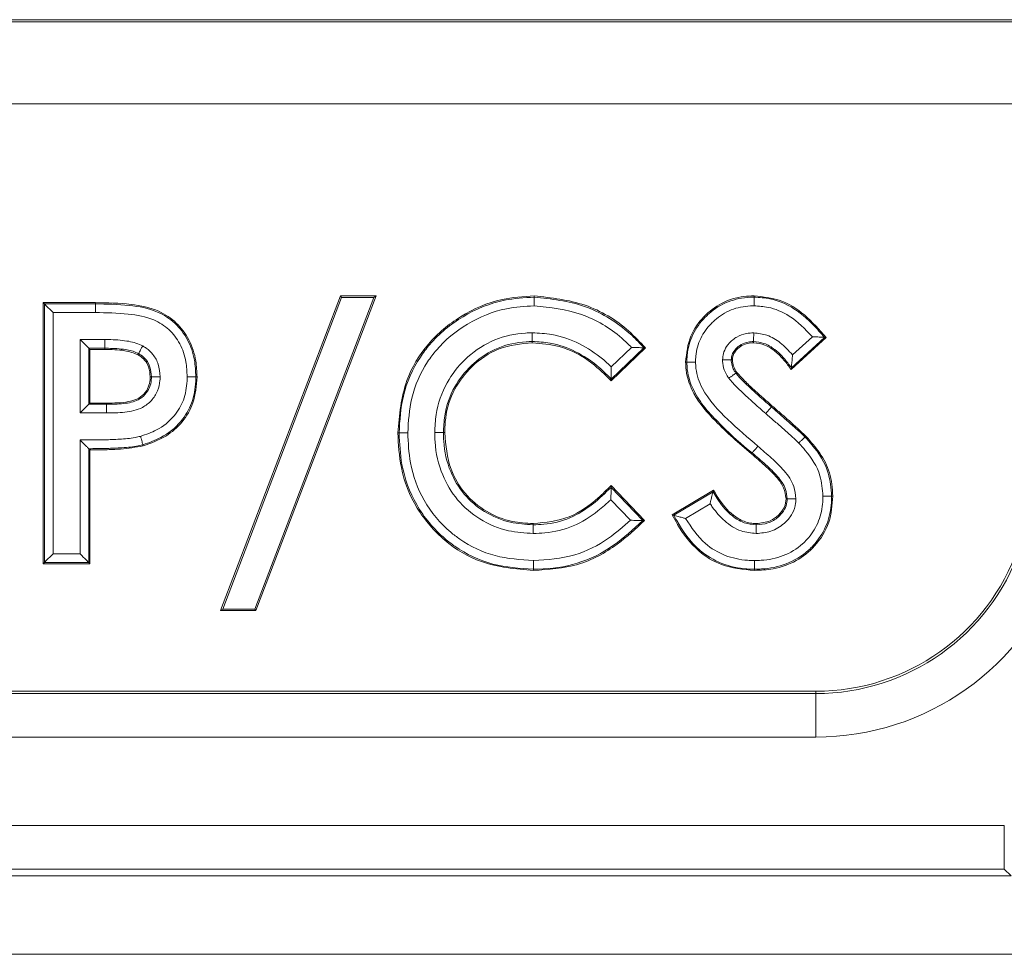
# Model space of a CAD drawing. Header units: millimetres. Extents: x 0 to 8410, y 0 to 5940.
# Tile 266 of 319: x 7266 to 7288, y 2337 to 2358. Entities that reach past the tile are written whole.
import ezdxf

# ---------------------------------------------------------------- set-up
doc = ezdxf.new("R2010")
doc.units = ezdxf.units.MM
doc.header["$LTSCALE"] = 10

msp = doc.modelspace()

# ---------------------------------------------------------------- linework, layer by layer
at = {"color": 7, "linetype": 'Continuous', "lineweight": 0}
for p, q in [((7243.817258, 2358.074758), (7325.81726, 2358.074758)), ((7266.240339, 2345.574762), (7266.240339, 2351.574759)), ((7266.268517, 2351.546581), (7266.240339, 2351.574759)), ((7266.240339, 2351.574759), (7267.442259, 2351.574759)), ((7270.317259, 2344.497833), (7273.078079, 2351.728606)), ((7270.367975, 2344.532754), (7273.102122, 2351.693686)), ((7273.84347, 2351.693686), (7271.109323, 2344.532754)), ((7273.894186, 2351.728606), (7271.133366, 2344.497833)), ((7273.102122, 2351.693686), (7273.078079, 2351.728606)), ((7273.078079, 2351.728606), (7273.894186, 2351.728606)), ((7273.102122, 2351.693686), (7273.84347, 2351.693686)), ((7273.84347, 2351.693686), (7273.894186, 2351.728606)), ((7267.442199, 2351.346697), (7267.442199, 2351.546581)), ((7267.289083, 2350.526016), (7267.089206, 2350.725892)), ((7284.240338, 2350.773077), (7283.43505, 2350.036296)), ((7284.201379, 2350.775632), (7283.439542, 2350.078601)), ((7267.289083, 2350.526016), (7267.317261, 2350.497838)), ((7267.656203, 2350.497838), (7267.317261, 2350.497838)), ((7267.317261, 2350.497838), (7267.317261, 2349.267069)), ((7280.08649, 2350.533891), (7279.296826, 2349.779087)), ((7280.047464, 2350.535575), (7279.297608, 2349.818814)), ((7269.750613, 2349.870484), (7269.778798, 2349.870432)), ((7267.289083, 2349.238883), (7267.317261, 2349.267069)), ((7267.317261, 2349.267069), (7267.698268, 2349.267069)), ((7275.471109, 2348.586779), (7275.442924, 2348.587009)), ((7267.289083, 2348.218288), (7267.289083, 2345.60294)), ((7267.317261, 2348.190147), (7267.317261, 2345.574762)), ((7279.296356, 2347.330067), (7280.022743, 2346.567187)), ((7279.296826, 2347.370434), (7280.062455, 2346.566345)), ((7280.701879, 2346.698556), (7281.648989, 2347.267065)), ((7280.739161, 2346.688073), (7281.638916, 2347.22815)), ((7277.50476, 2346.497837), (7277.505036, 2346.469651)), ((7266.268517, 2345.60294), (7266.240339, 2345.574762)), ((7267.317261, 2345.574762), (7266.240339, 2345.574762)), ((7267.289083, 2345.60294), (7267.317261, 2345.574762)), ((7277.509566, 2345.420915), (7277.509797, 2345.449093)), ((7270.367975, 2344.532754), (7270.317259, 2344.497833)), ((7271.133366, 2344.497833), (7270.317259, 2344.497833)), ((7271.109323, 2344.532754), (7270.367975, 2344.532754)), ((7271.109323, 2344.532754), (7271.133366, 2344.497833)), ((7246.63097, 2342.644583), (7284.003551, 2342.644583))]:
    msp.add_line(p, q, dxfattribs=at)
at = {"color": 8, "linetype": 'Continuous', "lineweight": 0}
for p, q in [((7325.81726, 2358.028996), (7243.817258, 2358.028996)), ((7325.81726, 2356.143381), (7243.817258, 2356.143381)), ((7266.268517, 2345.60294), (7266.268517, 2351.546581)), ((7266.268517, 2351.546581), (7267.442199, 2351.546581)), ((7266.468394, 2351.346697), (7266.468394, 2345.802817)), ((7267.442199, 2351.346697), (7266.468394, 2351.346697)), ((7267.089206, 2350.725892), (7267.657916, 2350.725892)), ((7267.089206, 2349.039006), (7267.089206, 2350.725892)), ((7283.466081, 2350.373793), (7283.922973, 2350.791823)), ((7267.289083, 2350.526016), (7267.289083, 2349.238883)), ((7267.656419, 2350.526016), (7267.289083, 2350.526016)), ((7279.301534, 2350.099068), (7279.768291, 2350.545223)), ((7267.289083, 2349.238883), (7267.698358, 2349.238883)), ((7267.699624, 2349.039006), (7267.089206, 2349.039006)), ((7267.089206, 2345.802817), (7267.089206, 2348.417896)), ((7282.539773, 2348.122734), (7282.521586, 2348.101202)), ((7279.740262, 2346.574004), (7279.291029, 2347.045797)), ((7281.57157, 2346.954602), (7281.006101, 2346.615176)), ((7266.468394, 2345.802817), (7267.089206, 2345.802817)), ((7267.289083, 2345.60294), (7266.268517, 2345.60294)), ((7246.63097, 2342.591907), (7284.003551, 2342.591907)), ((7284.003551, 2342.644583), (7284.003551, 2342.591907)), ((7284.003551, 2341.592062), (7284.003551, 2342.591907)), ((7284.003551, 2341.592062), (7246.63097, 2341.592062)), ((7242.299805, 2339.557457), (7288.334715, 2339.557457)), ((7288.334715, 2338.557612), (7288.334715, 2339.557457)), ((7288.334715, 2338.557612), (7242.299805, 2338.557612)), ((7288.491937, 2338.400389), (7288.334715, 2338.557612)), ((7242.142583, 2338.400389), (7288.491937, 2338.400389)), ((7305.56726, 2336.60094), (7225.067268, 2336.60094))]:
    msp.add_line(p, q, dxfattribs=at)
at = {"color": 7, "linetype": 'Continuous', "lineweight": 0, "flags": 128}
for points in [[(7267.442199, 2351.546581), (7267.442207, 2351.550314), (7267.442229, 2351.56079), (7267.442259, 2351.574759)], [(7277.526501, 2351.700421), (7277.526486, 2351.704154), (7277.526449, 2351.714637), (7277.526396, 2351.728606)], [(7282.58394, 2351.700413), (7282.583962, 2351.704146), (7282.584014, 2351.714629), (7282.584089, 2351.728606)], [(7266.268517, 2351.546581), (7266.273524, 2351.541574), (7266.285691, 2351.529408), (7266.304563, 2351.510528), (7266.329463, 2351.485636), (7266.359466, 2351.455632), (7266.393478, 2351.42162), (7266.430232, 2351.384859), (7266.468394, 2351.346697)], [(7282.572302, 2350.679885), (7282.572198, 2350.667092), (7282.572071, 2350.651685)], [(7284.201379, 2350.775632), (7284.216206, 2350.774664), (7284.240338, 2350.773077)], [(7280.047464, 2350.535575), (7280.062313, 2350.534941), (7280.08649, 2350.533891)], [(7268.433, 2350.403558), (7268.427837, 2350.394155), (7268.419425, 2350.378844)], [(7281.037766, 2350.20722), (7281.027037, 2350.207123), (7281.009565, 2350.206974)], [(7282.058272, 2350.259024), (7282.071079, 2350.258853), (7282.086494, 2350.258652)], [(7282.163511, 2349.95472), (7282.167862, 2349.957916), (7282.177056, 2349.964652), (7282.18625, 2349.971394)], [(7283.439542, 2350.078601), (7283.437844, 2350.062522), (7283.43505, 2350.036296)], [(7268.73007, 2349.871691), (7268.719348, 2349.871668), (7268.701877, 2349.871631)], [(7279.297608, 2349.818814), (7279.29731, 2349.803704), (7279.296826, 2349.779087)], [(7267.289083, 2349.238883), (7267.284076, 2349.233884), (7267.271909, 2349.221717), (7267.253037, 2349.202837), (7267.228137, 2349.177937), (7267.198133, 2349.147934), (7267.164121, 2349.113929), (7267.127368, 2349.077168), (7267.089206, 2349.039006)], [(7267.698358, 2349.238883), (7267.698328, 2349.249605), (7267.698268, 2349.267069)], [(7282.850812, 2349.025864), (7282.87598, 2349.054548), (7282.900225, 2349.082183), (7282.922651, 2349.107745), (7282.94244, 2349.130298), (7282.958861, 2349.149014), (7282.971318, 2349.1632), (7282.979335, 2349.172342), (7282.982643, 2349.176112)], [(7282.982643, 2349.176112), (7282.989684, 2349.184188), (7283.001158, 2349.197354)], [(7274.422365, 2348.584476), (7274.418633, 2348.584461), (7274.408157, 2348.584424), (7274.394187, 2348.584372)], [(7283.753629, 2348.485555), (7283.761378, 2348.492976), (7283.773991, 2348.505046)], [(7267.289083, 2348.218288), (7267.299804, 2348.207581), (7267.317261, 2348.190147)], [(7282.539773, 2348.122734), (7282.542999, 2348.126556), (7282.550852, 2348.135847), (7282.563026, 2348.150271), (7282.579097, 2348.169293), (7282.598454, 2348.192218), (7282.620396, 2348.218198), (7282.644111, 2348.24628), (7282.668735, 2348.275434)], [(7279.296356, 2347.330067), (7279.296543, 2347.345415), (7279.296826, 2347.370434)], [(7283.345486, 2347.066339), (7283.337834, 2347.066339), (7283.317263, 2347.066346)], [(7280.739161, 2346.688073), (7280.724975, 2346.692059), (7280.701879, 2346.698556)], [(7280.022743, 2346.567187), (7280.037853, 2346.566867), (7280.062455, 2346.566345)], [(7282.632026, 2346.469629), (7282.632063, 2346.477273), (7282.632168, 2346.497837)], [(7266.268517, 2345.60294), (7266.273524, 2345.607947), (7266.285691, 2345.620106), (7266.304563, 2345.638986), (7266.329463, 2345.663886), (7266.359466, 2345.693889), (7266.393478, 2345.727894), (7266.430232, 2345.764655), (7266.468394, 2345.802817)], [(7267.289083, 2345.60294), (7267.284076, 2345.607947), (7267.271909, 2345.620106), (7267.253037, 2345.638986), (7267.228137, 2345.663886), (7267.198133, 2345.693889), (7267.164121, 2345.727894), (7267.127368, 2345.764655), (7267.089206, 2345.802817)], [(7282.592486, 2345.449101), (7282.592486, 2345.44536), (7282.592493, 2345.434885), (7282.592501, 2345.420915)]]:
    msp.add_lwpolyline(points, dxfattribs=at)
at = {"color": 7, "linetype": 'Continuous', "lineweight": 0}
for centre, radius, start, end in [((7296.285606, 2350.650875), 18.801275, 179.911617, 179.9975335), ((7252.023074, 2350.631801), 15.633703, 359.509034, 359.6123066), ((7259.246586, 2349.085383), 8.453166, 359.6856585, 1.0404869), ((7253.986032, 2344.345778), 15.076362, 15.1324868, 15.2396053), ((7309.832857, 2339.950767), 29.118012, 165.4476991, 165.5267951), ((7284.37677, 2348.095534), 0.966842, 269.3617091, 271.0320748), ((7284.003553, 2347.574759), 4.93018, 270, 340.5287794)]:
    msp.add_arc(centre, radius, start, end, dxfattribs=at)
at = {"color": 8, "linetype": 'Continuous', "lineweight": 0}
for radius in [4.98285, 5.982697]:
    msp.add_arc((7284.003553, 2347.574759), radius, 270, 340.5287794, dxfattribs=at)
at = {"color": 7, "linetype": 'Continuous', "lineweight": 0}
for points, knots in [([(7267.442259, 2351.574759), (7267.715268, 2351.569696), (7268.20786, 2351.560561), (7268.861582, 2351.433275), (7269.321304, 2351.12524), (7269.617909, 2350.722392), (7269.76149, 2350.283751), (7269.773727, 2349.991526), (7269.778798, 2349.870432)], [0, 0, 0, 0, 0.247149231, 0.445933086, 0.591098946, 0.736160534, 0.890668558, 1, 1, 1, 1]), ([(7274.394187, 2348.584372), (7274.430453, 2348.993269), (7274.495699, 2349.728907), (7275.057489, 2350.657237), (7275.826838, 2351.298835), (7276.686022, 2351.67452), (7277.27867, 2351.712663), (7277.526396, 2351.728606)], [0, 0, 0, 0, 0.246540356, 0.443545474, 0.640444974, 0.84970588, 1, 1, 1, 1]), ([(7277.526396, 2351.728606), (7277.924088, 2351.685218), (7278.710145, 2351.599458), (7279.571125, 2351.084421), (7279.96116, 2350.667773), (7280.08649, 2350.533891)], [0, 0, 0, 0, 0.410017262, 0.810420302, 1, 1, 1, 1]), ([(7277.526501, 2351.700421), (7277.52651, 2351.697429), (7277.526528, 2351.691447), (7277.526662, 2351.65488), (7277.526859, 2351.602605), (7277.527046, 2351.552405), (7277.527166, 2351.517824), (7277.527218, 2351.505387), (7277.527238, 2351.500507)], [0, 0, 0, 0, 0.219528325, 0.438983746, 0.658513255, 0.878066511, 0.952160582, 1, 1, 1, 1]), ([(7281.009565, 2350.206974), (7281.031509, 2350.412423), (7281.072716, 2350.798236), (7281.407203, 2351.259861), (7281.828285, 2351.586603), (7282.248315, 2351.71705), (7282.505885, 2351.725915), (7282.584089, 2351.728606)], [0, 0, 0, 0, 0.251141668, 0.47162146, 0.681504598, 0.903297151, 1, 1, 1, 1]), ([(7282.58394, 2351.700413), (7282.583926, 2351.69742), (7282.583898, 2351.691432), (7282.583705, 2351.654882), (7282.583447, 2351.602608), (7282.583175, 2351.551312), (7282.582998, 2351.516649), (7282.582932, 2351.504192), (7282.582912, 2351.50044)], [0, 0, 0, 0, 0.219408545, 0.438827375, 0.65831444, 0.877867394, 0.963213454, 1, 1, 1, 1]), ([(7282.584089, 2351.728606), (7282.787542, 2351.707954), (7283.20858, 2351.665214), (7283.780533, 2351.296364), (7284.081756, 2350.953553), (7284.240338, 2350.773077)], [0, 0, 0, 0, 0.306895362, 0.635108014, 1, 1, 1, 1]), ([(7277.484509, 2350.879836), (7277.484507, 2350.87588), (7277.4845, 2350.863427), (7277.484465, 2350.828781), (7277.484424, 2350.777693), (7277.48439, 2350.7254), (7277.484355, 2350.688854), (7277.484353, 2350.68287), (7277.484353, 2350.679878)], [0, 0, 0, 0, 0.038785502, 0.122089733, 0.341643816, 0.561070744, 0.780492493, 1, 1, 1, 1]), ([(7282.573956, 2350.879948), (7282.573929, 2350.876741), (7282.573821, 2350.864253), (7282.573549, 2350.829517), (7282.573112, 2350.777681), (7282.572673, 2350.725417), (7282.572377, 2350.688861), (7282.572327, 2350.682877), (7282.572302, 2350.679885)], [0, 0, 0, 0, 0.031440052, 0.122408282, 0.341987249, 0.561382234, 0.780648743, 1, 1, 1, 1]), ([(7267.657916, 2350.725892), (7267.657859, 2350.718182), (7267.657767, 2350.705751), (7267.65751, 2350.671327), (7267.657146, 2350.623842), (7267.656758, 2350.571547), (7267.656479, 2350.534996), (7267.656439, 2350.529009), (7267.656419, 2350.526016)], [0, 0, 0, 0, 0.075561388, 0.121824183, 0.341381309, 0.560873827, 0.780449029, 1, 1, 1, 1]), ([(7277.48433, 2350.651685), (7277.223055, 2350.626508), (7276.710612, 2350.577127), (7276.0946, 2350.147146), (7275.66451, 2349.590576), (7275.488202, 2349.042523), (7275.475319, 2348.699024), (7275.471109, 2348.586779)], [0, 0, 0, 0, 0.242284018, 0.475196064, 0.678169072, 0.894834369, 1, 1, 1, 1]), ([(7279.296826, 2349.779087), (7279.154916, 2349.919328), (7278.813439, 2350.256789), (7278.184151, 2350.594203), (7277.693558, 2350.634499), (7277.48433, 2350.651685)], [0, 0, 0, 0, 0.28968336, 0.697063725, 1, 1, 1, 1]), ([(7282.572071, 2350.651685), (7282.504935, 2350.646957), (7282.384261, 2350.63846), (7282.231901, 2350.548822), (7282.136712, 2350.445277), (7282.092039, 2350.341543), (7282.088175, 2350.283779), (7282.086494, 2350.258652)], [0, 0, 0, 0, 0.288776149, 0.51905804, 0.749320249, 0.890950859, 1, 1, 1, 1]), ([(7283.43505, 2350.036296), (7283.380971, 2350.111026), (7283.272696, 2350.260649), (7283.076283, 2350.456164), (7282.844237, 2350.615794), (7282.661537, 2350.639887), (7282.572071, 2350.651685)], [0, 0, 0, 0, 0.251355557, 0.503259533, 0.756751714, 1, 1, 1, 1]), ([(7284.201379, 2350.775632), (7284.198405, 2350.775826), (7284.192473, 2350.776211), (7284.156324, 2350.778552), (7284.093365, 2350.782535), (7284.010749, 2350.787431), (7283.94971, 2350.790554), (7283.923914, 2350.791778), (7283.922973, 2350.791823)], [0, 0, 0, 0, 0.148246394, 0.295715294, 0.505269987, 0.790957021, 0.99237213, 1, 1, 1, 1]), ([(7268.419425, 2350.378844), (7268.320022, 2350.41423), (7268.147786, 2350.475543), (7267.887601, 2350.494064), (7267.733505, 2350.496577), (7267.656203, 2350.497838)], [0, 0, 0, 0, 0.404816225, 0.701422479, 1, 1, 1, 1]), ([(7268.529306, 2350.57884), (7268.52757, 2350.575677), (7268.521571, 2350.564751), (7268.50486, 2350.534365), (7268.480104, 2350.489273), (7268.454926, 2350.443459), (7268.437332, 2350.411431), (7268.434444, 2350.406182), (7268.433, 2350.403558)], [0, 0, 0, 0, 0.035376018, 0.122194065, 0.341736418, 0.561209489, 0.780604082, 1, 1, 1, 1]), ([(7280.047464, 2350.535575), (7280.044492, 2350.5357), (7280.038563, 2350.535951), (7280.002344, 2350.537464), (7279.939294, 2350.539976), (7279.856418, 2350.542905), (7279.795158, 2350.544588), (7279.769235, 2350.545201), (7279.768291, 2350.545223)], [0, 0, 0, 0, 0.148000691, 0.295163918, 0.504478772, 0.790329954, 0.99236685, 1, 1, 1, 1]), ([(7268.701877, 2349.871631), (7268.695938, 2349.948917), (7268.685557, 2350.084022), (7268.587396, 2350.254019), (7268.489526, 2350.337508), (7268.429861, 2350.372691), (7268.419425, 2350.378844)], [0, 0, 0, 0, 0.37689869, 0.658863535, 0.940333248, 1, 1, 1, 1]), ([(7282.521586, 2348.101202), (7282.238304, 2348.344237), (7281.753354, 2348.76029), (7281.202806, 2349.394334), (7281.022817, 2349.895815), (7281.012131, 2350.146717), (7281.009565, 2350.206974)], [0, 0, 0, 0, 0.419542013, 0.718214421, 0.932325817, 1, 1, 1, 1]), ([(7281.037766, 2350.20722), (7281.04076, 2350.20725), (7281.046748, 2350.207309), (7281.083288, 2350.207627), (7281.135565, 2350.208099), (7281.187016, 2350.208549), (7281.221694, 2350.208864), (7281.234159, 2350.208976), (7281.237754, 2350.209008)], [0, 0, 0, 0, 0.219393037, 0.438785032, 0.65825984, 0.877801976, 0.964751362, 1, 1, 1, 1]), ([(7281.858104, 2350.261647), (7281.860936, 2350.261609), (7281.873467, 2350.261445), (7281.908269, 2350.260987), (7281.960502, 2350.260303), (7282.012754, 2350.259613), (7282.049303, 2350.259145), (7282.055282, 2350.259064), (7282.058272, 2350.259024)], [0, 0, 0, 0, 0.027754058, 0.122797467, 0.342405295, 0.561708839, 0.78080915, 1, 1, 1, 1]), ([(7282.086494, 2350.258652), (7282.087983, 2350.229584), (7282.090779, 2350.174958), (7282.120724, 2350.075365), (7282.160324, 2350.012531), (7282.18625, 2349.971394)], [0, 0, 0, 0, 0.2819879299, 0.5299212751, 1, 1, 1, 1]), ([(7283.466081, 2350.373793), (7283.466017, 2350.372852), (7283.464121, 2350.345184), (7283.459082, 2350.278835), (7283.450971, 2350.190339), (7283.444297, 2350.124163), (7283.440498, 2350.087654), (7283.439862, 2350.081625), (7283.439542, 2350.078601)], [0, 0, 0, 0, 0.007356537, 0.216241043, 0.519021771, 0.72666163, 0.862873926, 1, 1, 1, 1]), ([(7279.301534, 2350.099068), (7279.30153, 2350.098124), (7279.301397, 2350.072656), (7279.300863, 2350.011227), (7279.29964, 2349.927936), (7279.298478, 2349.86414), (7279.297781, 2349.827779), (7279.297666, 2349.821808), (7279.297608, 2349.818814)], [0, 0, 0, 0, 0.007622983, 0.205712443, 0.496320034, 0.707261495, 0.853231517, 1, 1, 1, 1]), ([(7282.18625, 2349.971394), (7282.25357, 2349.896853), (7282.387999, 2349.748003), (7282.664359, 2349.494176), (7282.87029, 2349.312688), (7283.001158, 2349.197354)], [0, 0, 0, 0, 0.267745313, 0.534657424, 1, 1, 1, 1]), ([(7267.698268, 2349.267069), (7267.867147, 2349.267222), (7268.102692, 2349.267436), (7268.397577, 2349.345604), (7268.561331, 2349.463627), (7268.665767, 2349.624606), (7268.699035, 2349.767615), (7268.70124, 2349.84833), (7268.701877, 2349.871631)], [0, 0, 0, 0, 0.377373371, 0.526347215, 0.676357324, 0.818818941, 0.947695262, 1, 1, 1, 1]), ([(7269.778798, 2349.870432), (7269.763443, 2349.666133), (7269.735438, 2349.293529), (7269.455743, 2348.820461), (7269.056792, 2348.467552), (7268.71928, 2348.346127), (7268.539618, 2348.281491)], [0, 0, 0, 0, 0.279088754, 0.509006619, 0.738638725, 1, 1, 1, 1]), ([(7268.930051, 2349.872086), (7268.926303, 2349.872078), (7268.913841, 2349.872053), (7268.879183, 2349.871984), (7268.827874, 2349.871877), (7268.775601, 2349.871787), (7268.739051, 2349.8717), (7268.733063, 2349.871694), (7268.73007, 2349.871691)], [0, 0, 0, 0, 0.036733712, 0.122160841, 0.341705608, 0.561185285, 0.780597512, 1, 1, 1, 1]), ([(7269.550714, 2349.870879), (7269.556201, 2349.870866), (7269.568638, 2349.870836), (7269.603185, 2349.87078), (7269.6528, 2349.870668), (7269.705072, 2349.870578), (7269.741639, 2349.870505), (7269.747621, 2349.870491), (7269.750613, 2349.870484)], [0, 0, 0, 0, 0.0537986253, 0.1219164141, 0.341456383, 0.5609956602, 0.7804612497, 1, 1, 1, 1]), ([(7282.002199, 2349.836464), (7282.004984, 2349.838507), (7282.01504, 2349.845881), (7282.043026, 2349.866394), (7282.084618, 2349.896885), (7282.126805, 2349.927811), (7282.156259, 2349.949411), (7282.161094, 2349.95295), (7282.163511, 2349.95472)], [0, 0, 0, 0, 0.0338580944, 0.122249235, 0.341826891, 0.5612314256, 0.7806126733, 1, 1, 1, 1]), ([(7283.001158, 2349.197354), (7283.066693, 2349.140638), (7283.197764, 2349.027208), (7283.45924, 2348.80072), (7283.648205, 2348.623208), (7283.773991, 2348.505046)], [0, 0, 0, 0, 0.250569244, 0.501136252, 1, 1, 1, 1]), ([(7267.089206, 2348.417896), (7267.089871, 2348.417231), (7267.108344, 2348.398757), (7267.152386, 2348.354806), (7267.211837, 2348.29542), (7267.257024, 2348.250298), (7267.282749, 2348.22461), (7267.286967, 2348.220399), (7267.289083, 2348.218288)], [0, 0, 0, 0, 0.007561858, 0.209878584, 0.499894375, 0.709403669, 0.854267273, 1, 1, 1, 1]), ([(7268.479887, 2348.501641), (7268.481062, 2348.497303), (7268.484316, 2348.485295), (7268.49338, 2348.4519), (7268.506621, 2348.403093), (7268.520301, 2348.352639), (7268.529888, 2348.317361), (7268.531452, 2348.311583), (7268.532234, 2348.308693)], [0, 0, 0, 0, 0.044054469, 0.121969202, 0.34151291, 0.561034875, 0.780474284, 1, 1, 1, 1]), ([(7277.509566, 2345.420915), (7277.101147, 2345.455076), (7276.364872, 2345.516659), (7275.438948, 2346.07896), (7274.788899, 2346.832056), (7274.439711, 2347.713885), (7274.408212, 2348.316189), (7274.394187, 2348.584372)], [0, 0, 0, 0, 0.24447793, 0.440732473, 0.636639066, 0.838209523, 1, 1, 1, 1]), ([(7274.422365, 2348.584476), (7274.42536, 2348.584488), (7274.431348, 2348.584511), (7274.467913, 2348.58465), (7274.520185, 2348.584821), (7274.570177, 2348.585015), (7274.604735, 2348.585132), (7274.617173, 2348.585174), (7274.622272, 2348.585192)], [0, 0, 0, 0, 0.219540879, 0.43900391, 0.658540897, 0.878078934, 0.95001367, 1, 1, 1, 1]), ([(7275.24301, 2348.588664), (7275.24775, 2348.588627), (7275.26019, 2348.58853), (7275.294778, 2348.588229), (7275.345109, 2348.587821), (7275.397383, 2348.587392), (7275.433949, 2348.587081), (7275.439932, 2348.587033), (7275.442924, 2348.587009)], [0, 0, 0, 0, 0.04647336, 0.12195776, 0.341490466, 0.561020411, 0.780474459, 1, 1, 1, 1]), ([(7275.471109, 2348.586779), (7275.496194, 2348.299078), (7275.540048, 2347.796104), (7275.916073, 2347.167287), (7276.413235, 2346.753396), (7276.969463, 2346.528652), (7277.342826, 2346.507159), (7277.50476, 2346.497837)], [0, 0, 0, 0, 0.26281205, 0.45946131, 0.656571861, 0.851049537, 1, 1, 1, 1]), ([(7283.609244, 2348.347295), (7283.612814, 2348.350712), (7283.621799, 2348.359314), (7283.646756, 2348.38324), (7283.682976, 2348.417918), (7283.720737, 2348.454065), (7283.747147, 2348.479348), (7283.751468, 2348.483486), (7283.753629, 2348.485555)], [0, 0, 0, 0, 0.048451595, 0.121936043, 0.341488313, 0.56101875, 0.780469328, 1, 1, 1, 1]), ([(7283.773991, 2348.505046), (7283.885431, 2348.380249), (7284.109171, 2348.129693), (7284.353326, 2347.660919), (7284.380267, 2347.310093), (7284.394185, 2347.128849)], [0, 0, 0, 0, 0.324176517, 0.65085491, 1, 1, 1, 1]), ([(7268.539618, 2348.281491), (7268.366686, 2348.252868), (7268.078127, 2348.205105), (7267.6685, 2348.193594), (7267.434385, 2348.191296), (7267.317261, 2348.190147)], [0, 0, 0, 0, 0.427710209, 0.713691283, 1, 1, 1, 1]), ([(7283.317263, 2347.066346), (7283.304789, 2347.153853), (7283.27986, 2347.328727), (7283.092394, 2347.585642), (7282.832988, 2347.833465), (7282.625685, 2348.0117), (7282.521586, 2348.101202)], [0, 0, 0, 0, 0.19475481, 0.38919842, 0.693282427, 1, 1, 1, 1]), ([(7277.50476, 2346.497837), (7277.790035, 2346.525604), (7278.341273, 2346.579258), (7278.912733, 2346.994263), (7279.198287, 2347.273927), (7279.296826, 2347.370434)], [0, 0, 0, 0, 0.412619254, 0.797306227, 1, 1, 1, 1]), ([(7279.291029, 2347.045797), (7279.291054, 2347.046741), (7279.291743, 2347.072895), (7279.293239, 2347.135602), (7279.294811, 2347.220295), (7279.295763, 2347.284617), (7279.296244, 2347.321073), (7279.296319, 2347.327063), (7279.296356, 2347.330067)], [0, 0, 0, 0, 0.007556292, 0.209404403, 0.5021613, 0.712159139, 0.855637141, 1, 1, 1, 1]), ([(7281.648989, 2347.267065), (7281.706892, 2347.169519), (7281.85495, 2346.920094), (7282.1355, 2346.632697), (7282.441932, 2346.507641), (7282.587108, 2346.500159), (7282.632168, 2346.497837)], [0, 0, 0, 0, 0.260801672, 0.666869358, 0.896602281, 1, 1, 1, 1]), ([(7281.638916, 2347.22815), (7281.638162, 2347.225244), (7281.636659, 2347.219448), (7281.627583, 2347.184108), (7281.611751, 2347.121901), (7281.591638, 2347.040515), (7281.577481, 2346.980342), (7281.571781, 2346.955521), (7281.57157, 2346.954602)], [0, 0, 0, 0, 0.145666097, 0.290464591, 0.501925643, 0.794871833, 0.992405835, 1, 1, 1, 1]), ([(7284.394185, 2347.128849), (7284.377953, 2346.925065), (7284.344665, 2346.507178), (7284.017225, 2345.983887), (7283.560075, 2345.617355), (7283.06757, 2345.443285), (7282.736512, 2345.427696), (7282.592501, 2345.420915)], [0, 0, 0, 0, 0.218537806, 0.448143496, 0.642437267, 0.844459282, 1, 1, 1, 1]), ([(7282.632168, 2346.497837), (7282.743325, 2346.508975), (7282.932571, 2346.527939), (7283.15093, 2346.684366), (7283.293671, 2346.860027), (7283.309914, 2347.002074), (7283.317263, 2347.066346)], [0, 0, 0, 0, 0.334708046, 0.569843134, 0.805366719, 1, 1, 1, 1]), ([(7283.345486, 2347.066339), (7283.34848, 2347.066339), (7283.354466, 2347.06634), (7283.391002, 2347.066333), (7283.443265, 2347.066314), (7283.495563, 2347.066308), (7283.530384, 2347.066309), (7283.542923, 2347.066297), (7283.545698, 2347.066294)], [0, 0, 0, 0, 0.219176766, 0.438241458, 0.657534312, 0.877130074, 0.972810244, 1, 1, 1, 1]), ([(7284.166078, 2347.128104), (7284.170677, 2347.128119), (7284.183116, 2347.128159), (7284.217714, 2347.128269), (7284.268183, 2347.128429), (7284.320459, 2347.128606), (7284.357026, 2347.128722), (7284.363008, 2347.128742), (7284.366, 2347.128752)], [0, 0, 0, 0, 0.045081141, 0.121952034, 0.34150049, 0.561025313, 0.780476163, 1, 1, 1, 1]), ([(7280.022743, 2346.567187), (7280.019754, 2346.567249), (7280.013791, 2346.567371), (7279.977503, 2346.568153), (7279.91376, 2346.569546), (7279.829742, 2346.571522), (7279.767485, 2346.573213), (7279.741203, 2346.573977), (7279.740262, 2346.574004)], [0, 0, 0, 0, 0.145823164, 0.290841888, 0.499855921, 0.78886761, 0.992438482, 1, 1, 1, 1]), ([(7282.592501, 2345.420915), (7282.332526, 2345.443934), (7281.86801, 2345.485063), (7281.239696, 2345.879603), (7280.900762, 2346.320786), (7280.740513, 2346.625171), (7280.701879, 2346.698556)], [0, 0, 0, 0, 0.32006739, 0.571887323, 0.896785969, 1, 1, 1, 1]), ([(7280.739161, 2346.688073), (7280.742027, 2346.687266), (7280.747744, 2346.685656), (7280.782605, 2346.675883), (7280.843095, 2346.659015), (7280.922175, 2346.637339), (7280.980564, 2346.621836), (7281.005187, 2346.615414), (7281.006101, 2346.615176)], [0, 0, 0, 0, 0.1496077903, 0.298457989, 0.5086052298, 0.7930006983, 0.9923165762, 1, 1, 1, 1]), ([(7277.506973, 2346.269745), (7277.506926, 2346.274557), (7277.506804, 2346.286996), (7277.50646, 2346.321576), (7277.505991, 2346.371843), (7277.505469, 2346.42411), (7277.505117, 2346.460678), (7277.505063, 2346.46666), (7277.505036, 2346.469651)], [0, 0, 0, 0, 0.047180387, 0.121941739, 0.341501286, 0.561016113, 0.780472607, 1, 1, 1, 1]), ([(7280.062455, 2346.566345), (7279.860754, 2346.377787), (7279.410855, 2345.957203), (7278.542668, 2345.486723), (7277.854845, 2345.442909), (7277.509566, 2345.420915)], [0, 0, 0, 0, 0.288111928, 0.642640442, 1, 1, 1, 1]), ([(7282.632026, 2346.469629), (7282.632011, 2346.466635), (7282.631982, 2346.46065), (7282.6318, 2346.424116), (7282.631544, 2346.371821), (7282.631291, 2346.319923), (7282.631109, 2346.285173), (7282.63105, 2346.272677), (7282.631035, 2346.269544)], [0, 0, 0, 0, 0.219340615, 0.438582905, 0.657902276, 0.877523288, 0.969294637, 1, 1, 1, 1]), ([(7277.509797, 2345.449093), (7277.509822, 2345.452088), (7277.509873, 2345.458076), (7277.510162, 2345.494641), (7277.510583, 2345.546909), (7277.510996, 2345.596945), (7277.511257, 2345.631512), (7277.511363, 2345.643948), (7277.511406, 2345.649)], [0, 0, 0, 0, 0.219538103, 0.438999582, 0.658518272, 0.878081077, 0.950475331, 1, 1, 1, 1]), ([(7282.592359, 2345.649007), (7282.592361, 2345.644087), (7282.592367, 2345.631649), (7282.592393, 2345.597075), (7282.592417, 2345.546914), (7282.592459, 2345.494641), (7282.592481, 2345.458074), (7282.592484, 2345.452092), (7282.592486, 2345.449101)], [0, 0, 0, 0, 0.048229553, 0.121938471, 0.341472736, 0.561006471, 0.780466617, 1, 1, 1, 1])]:
    msp.add_open_spline(points, degree=3, knots=knots, dxfattribs=at)
at = {"color": 8, "linetype": 'Continuous', "lineweight": 0}
for points, knots in [([(7274.422365, 2348.584476), (7274.439734, 2348.867446), (7274.477226, 2349.478285), (7274.781396, 2350.163254), (7275.249206, 2350.787349), (7275.876221, 2351.297098), (7276.727625, 2351.652509), (7277.298645, 2351.686755), (7277.526501, 2351.700421)], [0, 0, 0, 0, 0.172995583, 0.373440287, 0.446925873, 0.650672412, 0.860606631, 1, 1, 1, 1]), ([(7277.526501, 2351.700421), (7277.921019, 2351.65824), (7278.69662, 2351.575315), (7279.492307, 2351.089269), (7279.896889, 2350.705267), (7280.015362, 2350.571753), (7280.047464, 2350.535575)], [0, 0, 0, 0, 0.413188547, 0.812305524, 0.949140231, 1, 1, 1, 1]), ([(7281.037766, 2350.20722), (7281.039257, 2350.259123), (7281.045493, 2350.476129), (7281.148626, 2350.851341), (7281.369461, 2351.153073), (7281.639975, 2351.411405), (7281.971292, 2351.622743), (7282.348584, 2351.694777), (7282.551879, 2351.699646), (7282.58394, 2351.700413)], [0, 0, 0, 0, 0.065324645, 0.273122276, 0.477062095, 0.526815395, 0.744034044, 0.959632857, 1, 1, 1, 1]), ([(7282.58394, 2351.700413), (7282.706102, 2351.692623), (7283.026082, 2351.672216), (7283.554399, 2351.443595), (7283.928598, 2351.088638), (7284.141513, 2350.846731), (7284.194824, 2350.783417), (7284.201379, 2350.775632)], [0, 0, 0, 0, 0.1900000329, 0.497667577, 0.8710932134, 0.9841505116, 1, 1, 1, 1]), ([(7267.442199, 2351.546581), (7267.700894, 2351.5416), (7268.181258, 2351.53235), (7268.822984, 2351.41843), (7269.286287, 2351.119751), (7269.581848, 2350.728402), (7269.731769, 2350.293065), (7269.744888, 2349.998863), (7269.750613, 2349.870484)], [0, 0, 0, 0, 0.237421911, 0.4408622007, 0.5865196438, 0.7309472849, 0.882595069, 1, 1, 1, 1]), ([(7269.550714, 2349.870879), (7269.545656, 2349.986916), (7269.534282, 2350.247901), (7269.403508, 2350.63111), (7269.1478, 2350.970726), (7268.738517, 2351.232775), (7268.145976, 2351.332731), (7267.693355, 2351.341713), (7267.442199, 2351.346697)], [0, 0, 0, 0, 0.117330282, 0.263892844, 0.402220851, 0.54048569, 0.745019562, 1, 1, 1, 1]), ([(7277.527238, 2351.500507), (7277.313124, 2351.487757), (7276.777587, 2351.455867), (7275.980315, 2351.12244), (7275.393605, 2350.646507), (7274.957084, 2350.064184), (7274.673242, 2349.42336), (7274.638464, 2348.851465), (7274.622272, 2348.585192)], [0, 0, 0, 0, 0.139921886, 0.349968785, 0.553471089, 0.626503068, 0.826100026, 1, 1, 1, 1]), ([(7279.768291, 2350.545223), (7279.693317, 2350.618), (7279.362416, 2350.939206), (7278.624759, 2351.381275), (7277.896987, 2351.460338), (7277.527238, 2351.500507)], [0, 0, 0, 0, 0.125961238, 0.555939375, 1, 1, 1, 1]), ([(7282.582912, 2351.50044), (7282.554209, 2351.499745), (7282.376415, 2351.495441), (7282.047498, 2351.433691), (7281.759564, 2351.249196), (7281.524584, 2351.02473), (7281.33292, 2350.764499), (7281.24438, 2350.440516), (7281.239044, 2350.254067), (7281.237754, 2350.209008)], [0, 0, 0, 0, 0.041651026, 0.258004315, 0.47506077, 0.525474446, 0.729550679, 0.934640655, 1, 1, 1, 1]), ([(7283.922973, 2350.791823), (7283.756259, 2350.964666), (7283.467448, 2351.264095), (7282.97333, 2351.475767), (7282.690795, 2351.493622), (7282.582912, 2351.50044)], [0, 0, 0, 0, 0.457715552, 0.792935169, 1, 1, 1, 1]), ([(7275.24301, 2348.588664), (7275.249016, 2348.727388), (7275.266194, 2349.124173), (7275.476258, 2349.724952), (7275.797297, 2350.13273), (7276.160502, 2350.471151), (7276.603675, 2350.757575), (7277.140032, 2350.871167), (7277.4335, 2350.878553), (7277.484509, 2350.879836)], [0, 0, 0, 0, 0.116812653, 0.334111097, 0.522332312, 0.547831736, 0.752564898, 0.956992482, 1, 1, 1, 1]), ([(7277.484509, 2350.879836), (7277.634511, 2350.872348), (7278.008735, 2350.853665), (7278.569111, 2350.653578), (7279.014161, 2350.366099), (7279.23531, 2350.160604), (7279.301534, 2350.099068)], [0, 0, 0, 0, 0.221735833, 0.553188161, 0.866199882, 1, 1, 1, 1]), ([(7281.858104, 2350.261647), (7281.861926, 2350.309194), (7281.870469, 2350.415477), (7281.949285, 2350.578815), (7282.064206, 2350.703493), (7282.21903, 2350.809488), (7282.383737, 2350.87163), (7282.518302, 2350.877514), (7282.573956, 2350.879948)], [0, 0, 0, 0, 0.135917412, 0.303821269, 0.508202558, 0.614902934, 0.840728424, 1, 1, 1, 1]), ([(7282.573956, 2350.879948), (7282.6779, 2350.868007), (7282.898641, 2350.842649), (7283.208564, 2350.654039), (7283.376754, 2350.471004), (7283.466081, 2350.373793)], [0, 0, 0, 0, 0.294428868, 0.62526689, 1, 1, 1, 1]), ([(7267.657916, 2350.725892), (7267.687049, 2350.725496), (7267.856719, 2350.723188), (7268.140185, 2350.709014), (7268.404173, 2350.642385), (7268.517562, 2350.584804), (7268.529306, 2350.57884)], [0, 0, 0, 0, 0.098156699, 0.571669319, 0.955636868, 1, 1, 1, 1]), ([(7277.484353, 2350.679878), (7277.436936, 2350.678683), (7277.169395, 2350.671945), (7276.681356, 2350.569204), (7276.279252, 2350.308589), (7275.948641, 2350.000526), (7275.655509, 2349.629125), (7275.463732, 2349.079257), (7275.448365, 2348.715727), (7275.442924, 2348.587009)], [0, 0, 0, 0, 0.043809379, 0.247187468, 0.45070654, 0.476273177, 0.66459379, 0.881240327, 1, 1, 1, 1]), ([(7279.297608, 2349.818814), (7279.192449, 2349.924463), (7278.948369, 2350.169681), (7278.482136, 2350.471548), (7277.965471, 2350.656189), (7277.622032, 2350.673099), (7277.484353, 2350.679878)], [0, 0, 0, 0, 0.216228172, 0.501875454, 0.800308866, 1, 1, 1, 1]), ([(7282.572302, 2350.679885), (7282.529455, 2350.678169), (7282.430133, 2350.67419), (7282.309323, 2350.62885), (7282.198306, 2350.552797), (7282.119332, 2350.467656), (7282.065614, 2350.358511), (7282.060593, 2350.29047), (7282.058272, 2350.259024)], [0, 0, 0, 0, 0.174645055, 0.404837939, 0.513857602, 0.723328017, 0.872131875, 1, 1, 1, 1]), ([(7283.439542, 2350.078601), (7283.412256, 2350.116361), (7283.302417, 2350.268362), (7283.107124, 2350.476244), (7282.830855, 2350.650355), (7282.653267, 2350.670638), (7282.572302, 2350.679885)], [0, 0, 0, 0, 0.127830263, 0.514576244, 0.778689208, 1, 1, 1, 1]), ([(7268.433, 2350.403558), (7268.424305, 2350.407956), (7268.331219, 2350.455043), (7268.098339, 2350.511091), (7267.844481, 2350.523448), (7267.684842, 2350.525628), (7267.656419, 2350.526016)], [0, 0, 0, 0, 0.036909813, 0.395123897, 0.892301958, 1, 1, 1, 1]), ([(7268.529306, 2350.57884), (7268.55691, 2350.562362), (7268.645881, 2350.509249), (7268.783322, 2350.377245), (7268.908173, 2350.150602), (7268.922453, 2349.968811), (7268.930051, 2349.872086)], [0, 0, 0, 0, 0.1130802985, 0.3644803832, 0.6618589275, 1, 1, 1, 1]), ([(7268.73007, 2349.871691), (7268.724541, 2349.947279), (7268.714496, 2350.084634), (7268.621702, 2350.254314), (7268.520579, 2350.351423), (7268.454354, 2350.390846), (7268.433, 2350.403558)], [0, 0, 0, 0, 0.351601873, 0.638915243, 0.883569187, 1, 1, 1, 1]), ([(7282.539773, 2348.122734), (7282.539763, 2348.122741), (7282.290618, 2348.309599), (7281.827062, 2348.751255), (7281.242971, 2349.355206), (7281.049986, 2349.91109), (7281.040063, 2350.15155), (7281.037766, 2350.20722)], [0, 0, 0, 0, 0.000014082, 0.353168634, 0.727283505, 0.936861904, 1, 1, 1, 1]), ([(7281.237754, 2350.209008), (7281.239731, 2350.159833), (7281.24816, 2349.950211), (7281.427948, 2349.447844), (7281.973021, 2348.876196), (7282.437303, 2348.47528), (7282.668735, 2348.275434)], [0, 0, 0, 0, 0.059604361, 0.254080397, 0.628178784, 1, 1, 1, 1]), ([(7282.002199, 2349.836464), (7281.98643, 2349.859695), (7281.944972, 2349.920774), (7281.884451, 2350.04851), (7281.861387, 2350.17215), (7281.858526, 2350.250143), (7281.858104, 2350.261647)], [0, 0, 0, 0, 0.184808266, 0.485903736, 0.924171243, 1, 1, 1, 1]), ([(7282.058272, 2350.259024), (7282.058549, 2350.251745), (7282.060621, 2350.197475), (7282.076658, 2350.11036), (7282.120584, 2350.017898), (7282.151282, 2349.972719), (7282.163511, 2349.95472)], [0, 0, 0, 0, 0.06689704, 0.498756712, 0.800308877, 1, 1, 1, 1]), ([(7267.698358, 2349.238883), (7267.830337, 2349.240296), (7268.076867, 2349.242936), (7268.392656, 2349.302289), (7268.589483, 2349.453914), (7268.693376, 2349.617026), (7268.727164, 2349.764135), (7268.729453, 2349.848879), (7268.73007, 2349.871691)], [0, 0, 0, 0, 0.288004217, 0.537974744, 0.678023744, 0.815695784, 0.950388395, 1, 1, 1, 1]), ([(7268.930051, 2349.872086), (7268.929273, 2349.844063), (7268.926202, 2349.733371), (7268.880726, 2349.537307), (7268.740534, 2349.317147), (7268.486588, 2349.120272), (7268.117337, 2349.043275), (7267.83829, 2349.040429), (7267.699624, 2349.039014)], [0, 0, 0, 0, 0.049717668, 0.196387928, 0.350229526, 0.503805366, 0.753429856, 1, 1, 1, 1]), ([(7268.479887, 2348.501641), (7268.605597, 2348.544628), (7268.895251, 2348.643677), (7269.253068, 2348.930463), (7269.492146, 2349.335197), (7269.546706, 2349.658022), (7269.55011, 2349.83879), (7269.550714, 2349.870879)], [0, 0, 0, 0, 0.211505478, 0.487334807, 0.710937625, 0.948687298, 1, 1, 1, 1]), ([(7269.750613, 2349.870484), (7269.74996, 2349.835649), (7269.746124, 2349.631048), (7269.682095, 2349.262019), (7269.407976, 2348.79784), (7269.000809, 2348.46929), (7268.672931, 2348.356915), (7268.532234, 2348.308693)], [0, 0, 0, 0, 0.048935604, 0.287426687, 0.515262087, 0.791993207, 1, 1, 1, 1]), ([(7282.850812, 2349.025871), (7282.76465, 2349.101547), (7282.592318, 2349.252906), (7282.33857, 2349.484908), (7282.136149, 2349.674861), (7282.03256, 2349.799836), (7282.002199, 2349.836464)], [0, 0, 0, 0, 0.292820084, 0.585661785, 0.878561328, 1, 1, 1, 1]), ([(7282.163511, 2349.95472), (7282.189147, 2349.923978), (7282.285359, 2349.808603), (7282.477807, 2349.628539), (7282.726334, 2349.401175), (7282.896851, 2349.251445), (7282.982643, 2349.176112)], [0, 0, 0, 0, 0.106114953, 0.398250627, 0.697246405, 1, 1, 1, 1]), ([(7282.982643, 2349.176112), (7283.051726, 2349.116461), (7283.190231, 2348.996865), (7283.397546, 2348.815123), (7283.58803, 2348.647281), (7283.704004, 2348.534019), (7283.753629, 2348.485555)], [0, 0, 0, 0, 0.264497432, 0.53029308, 0.799014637, 1, 1, 1, 1]), ([(7283.609244, 2348.347295), (7283.562468, 2348.392906), (7283.450409, 2348.502176), (7283.264503, 2348.665925), (7283.058522, 2348.846526), (7282.920163, 2348.965986), (7282.850812, 2349.025864)], [0, 0, 0, 0, 0.192534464, 0.461247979, 0.729958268, 1, 1, 1, 1]), ([(7267.089206, 2348.417896), (7267.222535, 2348.417796), (7267.410712, 2348.417653), (7267.714581, 2348.423069), (7268.003127, 2348.435335), (7268.280528, 2348.456331), (7268.438031, 2348.492128), (7268.479887, 2348.501641)], [0, 0, 0, 0, 0.286557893, 0.404438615, 0.653064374, 0.907804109, 1, 1, 1, 1]), ([(7277.509797, 2345.449093), (7277.194546, 2345.469263), (7276.557272, 2345.510037), (7275.880719, 2345.833317), (7275.28351, 2346.294919), (7274.783145, 2346.892238), (7274.461533, 2347.767792), (7274.434075, 2348.340326), (7274.422365, 2348.584476)], [0, 0, 0, 0, 0.191332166, 0.386774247, 0.443905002, 0.651636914, 0.851444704, 1, 1, 1, 1]), ([(7274.622272, 2348.585192), (7274.633198, 2348.353728), (7274.658617, 2347.81522), (7274.959261, 2346.994212), (7275.426583, 2346.437142), (7275.982508, 2346.007272), (7276.616224, 2345.705099), (7277.213589, 2345.667663), (7277.511406, 2345.649)], [0, 0, 0, 0, 0.150312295, 0.34970787, 0.556342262, 0.613102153, 0.807111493, 1, 1, 1, 1]), ([(7277.506973, 2346.269745), (7277.315245, 2346.281673), (7276.886723, 2346.308332), (7276.272197, 2346.570238), (7275.7426, 2347.018035), (7275.374436, 2347.63508), (7275.250187, 2348.18555), (7275.244284, 2348.51706), (7275.24301, 2348.588664)], [0, 0, 0, 0, 0.1585404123, 0.3543478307, 0.5415321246, 0.7250328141, 0.9406089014, 1, 1, 1, 1]), ([(7275.442924, 2348.587009), (7275.444096, 2348.520651), (7275.449481, 2348.215828), (7275.562552, 2347.711727), (7275.897755, 2347.149198), (7276.379532, 2346.74269), (7276.938901, 2346.504755), (7277.329891, 2346.480511), (7277.505036, 2346.469651)], [0, 0, 0, 0, 0.060315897, 0.277066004, 0.459971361, 0.645703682, 0.841292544, 1, 1, 1, 1]), ([(7283.753629, 2348.485555), (7283.807386, 2348.426939), (7284.029419, 2348.184835), (7284.318603, 2347.739986), (7284.352054, 2347.3086), (7284.366, 2347.128752)], [0, 0, 0, 0, 0.157022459, 0.648555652, 1, 1, 1, 1]), ([(7268.532234, 2348.308693), (7268.48352, 2348.297577), (7268.313081, 2348.258685), (7268.019797, 2348.235957), (7267.654002, 2348.220214), (7267.412348, 2348.218938), (7267.289083, 2348.218288)], [0, 0, 0, 0, 0.119946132, 0.419665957, 0.703976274, 1, 1, 1, 1]), ([(7282.668735, 2348.275434), (7282.773488, 2348.18537), (7282.98308, 2348.005169), (7283.282786, 2347.71987), (7283.507227, 2347.401876), (7283.534514, 2347.163853), (7283.545698, 2347.066294)], [0, 0, 0, 0, 0.268997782, 0.538212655, 0.810726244, 1, 1, 1, 1]), ([(7284.166078, 2347.128104), (7284.15402, 2347.287548), (7284.124899, 2347.672634), (7283.861834, 2348.071862), (7283.660128, 2348.291809), (7283.609244, 2348.347295)], [0, 0, 0, 0, 0.345707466, 0.83494193, 1, 1, 1, 1]), ([(7283.345486, 2347.066339), (7283.336774, 2347.140472), (7283.314393, 2347.330918), (7283.11908, 2347.600001), (7282.844203, 2347.860974), (7282.642465, 2348.034436), (7282.539773, 2348.122734)], [0, 0, 0, 0, 0.162106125, 0.416441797, 0.702948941, 1, 1, 1, 1]), ([(7277.505036, 2346.469651), (7277.587793, 2346.472189), (7277.87496, 2346.480993), (7278.361561, 2346.599638), (7278.874785, 2346.923698), (7279.159039, 2347.197701), (7279.296356, 2347.330067)], [0, 0, 0, 0, 0.121437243, 0.421383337, 0.720481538, 1, 1, 1, 1]), ([(7279.291029, 2347.045797), (7279.194137, 2346.958178), (7278.932859, 2346.721907), (7278.437346, 2346.412005), (7277.908156, 2346.282266), (7277.595389, 2346.272504), (7277.506973, 2346.269745)], [0, 0, 0, 0, 0.196391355, 0.529583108, 0.867017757, 1, 1, 1, 1]), ([(7281.638916, 2347.22815), (7281.669296, 2347.176447), (7281.780302, 2346.987528), (7281.996809, 2346.719711), (7282.319925, 2346.502037), (7282.537808, 2346.479412), (7282.632026, 2346.469629)], [0, 0, 0, 0, 0.137614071, 0.502822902, 0.785008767, 1, 1, 1, 1]), ([(7282.592359, 2345.649007), (7282.642477, 2345.649918), (7282.865909, 2345.653979), (7283.263732, 2345.731142), (7283.608203, 2345.941854), (7283.872891, 2346.201727), (7284.068039, 2346.496589), (7284.159535, 2346.854661), (7284.164605, 2347.066542), (7284.166078, 2347.128104)], [0, 0, 0, 0, 0.062192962, 0.277265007, 0.493709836, 0.550645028, 0.737216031, 0.923648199, 1, 1, 1, 1]), ([(7284.366, 2347.128752), (7284.364301, 2347.060111), (7284.358372, 2346.820539), (7284.253556, 2346.413464), (7284.031147, 2346.076943), (7283.72883, 2345.780006), (7283.339726, 2345.542109), (7282.893652, 2345.454651), (7282.646286, 2345.450092), (7282.592486, 2345.449101)], [0, 0, 0, 0, 0.075369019, 0.263055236, 0.452533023, 0.50962392, 0.728244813, 0.940894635, 1, 1, 1, 1]), ([(7283.545698, 2347.066294), (7283.543938, 2347.032983), (7283.537764, 2346.916155), (7283.472331, 2346.721512), (7283.356598, 2346.57762), (7283.197397, 2346.431542), (7282.977944, 2346.298114), (7282.744939, 2346.278924), (7282.631035, 2346.269544)], [0, 0, 0, 0, 0.07467037, 0.261885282, 0.447802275, 0.48138505, 0.746476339, 1, 1, 1, 1]), ([(7282.632026, 2346.469629), (7282.723616, 2346.476852), (7282.908421, 2346.491426), (7283.082302, 2346.597262), (7283.205635, 2346.710373), (7283.291422, 2346.81552), (7283.339823, 2346.95788), (7283.344177, 2347.041259), (7283.345486, 2347.066339)], [0, 0, 0, 0, 0.265958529, 0.536634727, 0.571525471, 0.756041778, 0.926621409, 1, 1, 1, 1]), ([(7282.631035, 2346.269544), (7282.513716, 2346.281825), (7282.248558, 2346.309581), (7281.900403, 2346.540966), (7281.687724, 2346.782283), (7281.590656, 2346.926287), (7281.57157, 2346.954602)], [0, 0, 0, 0, 0.266791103, 0.602983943, 0.921935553, 1, 1, 1, 1]), ([(7277.511406, 2345.649), (7277.832578, 2345.669076), (7278.444978, 2345.707357), (7279.197006, 2346.097015), (7279.577201, 2346.430834), (7279.740262, 2346.574004)], [0, 0, 0, 0, 0.386441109, 0.736853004, 1, 1, 1, 1]), ([(7282.592486, 2345.449101), (7282.534514, 2345.450306), (7282.280645, 2345.455586), (7281.829216, 2345.551286), (7281.234915, 2345.911812), (7280.914863, 2346.35415), (7280.760334, 2346.647834), (7280.739161, 2346.688073)], [0, 0, 0, 0, 0.073861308, 0.323450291, 0.576982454, 0.942041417, 1, 1, 1, 1]), ([(7281.006101, 2346.615176), (7281.143562, 2346.408878), (7281.380119, 2346.05386), (7281.90663, 2345.740206), (7282.309818, 2345.654798), (7282.53906, 2345.6501), (7282.592359, 2345.649007)], [0, 0, 0, 0, 0.3762274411, 0.6474512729, 0.9180325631, 1, 1, 1, 1]), ([(7280.022743, 2346.567187), (7279.807156, 2346.366959), (7279.363616, 2345.95502), (7278.539842, 2345.539122), (7277.886562, 2345.452431), (7277.54781, 2345.44943), (7277.509797, 2345.449093)], [0, 0, 0, 0, 0.3113270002, 0.6405092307, 0.9596594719, 1, 1, 1, 1])]:
    msp.add_open_spline(points, degree=3, knots=knots, dxfattribs=at)

doc.saveas('drawing.dxf')
